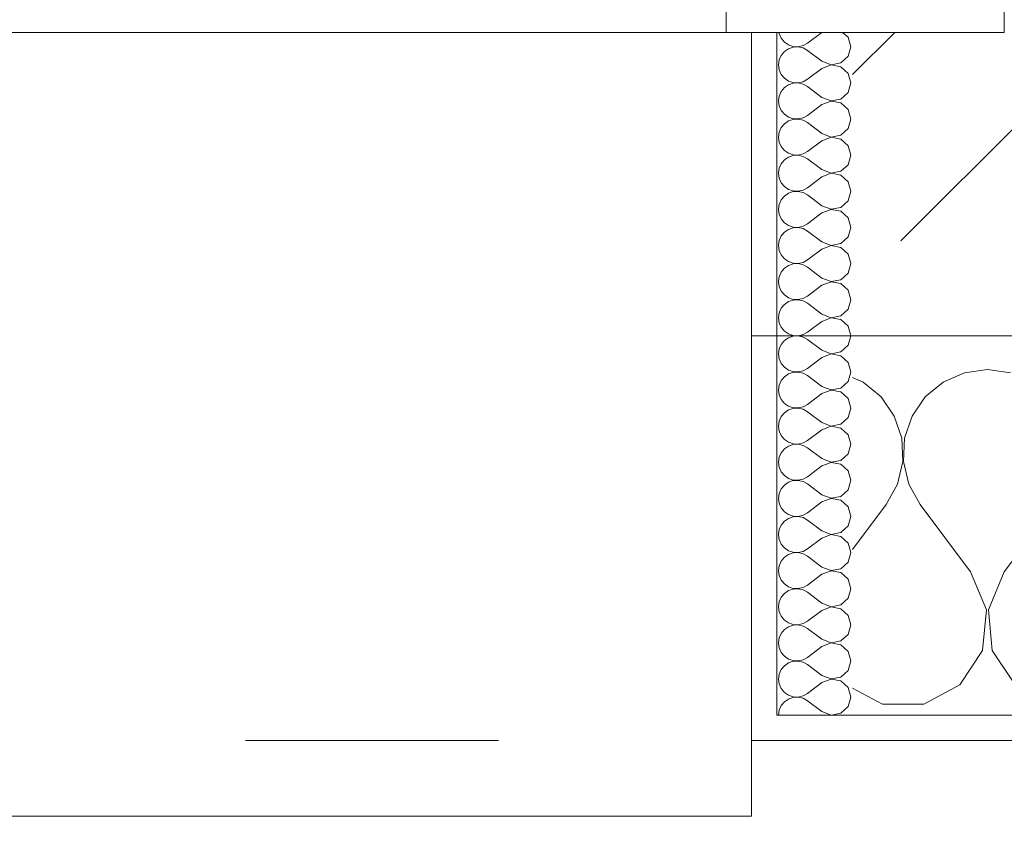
# Model space of a CAD drawing. Header units: metres. Extents: x -3.6 to 84.5, y -11 to 16.8.
# Tile 370 of 656: x 39.151 to 39.54, y -0.187 to 0.13. Entities that reach past the tile are written whole.
import ezdxf

# ---------------------------------------------------------------- set-up
doc = ezdxf.new("R2010")
doc.units = ezdxf.units.M
doc.header["$MEASUREMENT"] = 0
doc.linetypes.add('Strichlinie eng', pattern=[0.115, 0.075, -0.04])
doc.linetypes.add('Wipeout_Contour', pattern=[1, 0, -1])
for name, color, linetype in [('152 - Bemaßung_ Beschriftung.Ausbau', 7, 'Continuous'), ('603 - Struktur.Bodenplatte_ Decke Roh', 7, 'Continuous'), ('604 - Struktur.Wand Aussen', 7, 'Continuous'), ('Neubau_152 - Bemaßung_ Beschriftung.Ausbau', 7, 'Continuous')]:
    doc.layers.add(name, color=color, linetype=linetype)
doc.styles.add('ERSTELLTER_STIL_2', font='txt')
doc.dimstyles.new('ERSTELLTER_STIL__1', dxfattribs={"dimtxt": 0.1, "dimasz": 0.0532, "dimexe": 0.18, "dimexo": 0.0625, "dimgap": 0, "dimtad": 1, "dimzin": 0, "dimdsep": 46, "dimtxsty": 'ERSTELLTER_STIL_2', "dimblk": 'ARROWHEAD_2', "dimblk1": 'ARROWHEAD_2', "dimblk2": 'ARROWHEAD_2', "dimcen": 0.09, "dimse1": 1, "dimse2": 1, "dimclrd": 7, "dimclre": 7, "dimclrt": 7, "dimazin": 0, "dimtfac": 1, "dimtdec": 4, "dimtmove": 0, "dimatfit": 3, "dimfxl": 1, "dimtolj": 1, "dimtzin": 0, "dimarcsym": 0})
doc.dimstyles.new('ERSTELLTER_STIL__3', dxfattribs={"dimtxt": 0.1, "dimasz": 0.0532, "dimexe": 0.18, "dimexo": 0.0625, "dimgap": 0, "dimtad": 1, "dimtih": 1, "dimtoh": 1, "dimzin": 0, "dimdsep": 46, "dimtxsty": 'ERSTELLTER_STIL_2', "dimblk": 'ARROWHEAD_2', "dimblk1": 'ARROWHEAD_2', "dimblk2": 'ARROWHEAD_2', "dimcen": 0.09, "dimse1": 1, "dimse2": 1, "dimclrd": 7, "dimclre": 7, "dimclrt": 7, "dimazin": 0, "dimtfac": 1, "dimtdec": 4, "dimtmove": 0, "dimatfit": 3, "dimfxl": 1, "dimtolj": 1, "dimtzin": 0, "dimarcsym": 0})
doc.dimstyles.new('ERSTELLTER_STIL__7', dxfattribs={"dimtxt": 0.18, "dimasz": 0.03648, "dimexe": 0.18, "dimexo": 0.0625, "dimgap": 0, "dimtad": 0, "dimtih": 1, "dimtoh": 1, "dimdec": 4, "dimzin": 0, "dimdsep": 46, "dimcen": 0.09, "dimadec": 0, "dimazin": 0, "dimtfac": 1, "dimtdec": 4, "dimtmove": 0, "dimatfit": 3, "dimldrblk": 'ARROWHEAD_11', "dimfxl": 1, "dimtolj": 1, "dimtzin": 0, "dimarcsym": 0})
pattern_1 = [(0, (0, 0), (0, 0.08660254), [0, -0.05]), (0, (0.025, 0.0433), (0, 0.08660254), [0, -0.05])]

# ---------------------------------------------------------------- blocks, each defined once
blk = doc.blocks.new('*X96')
at = {"layer": '604 - Struktur.Wand Aussen', "color": 7, "linetype": 'Continuous', "lineweight": 5}
for p, q in [((39.48419, -0.01331), (39.48, -0.01146)), ((39.52422, -0.0096), (39.51581, -0.01331)), ((39.53333, -0.00833), (39.52422, -0.0096)), ((39.54244, -0.0096), (39.53333, -0.00833)), ((39.49127, -0.01918), (39.48419, -0.01331)), ((39.51581, -0.01331), (39.50873, -0.01918)), ((39.49648, -0.02676), (39.49127, -0.01918)), ((39.50873, -0.01918), (39.50352, -0.02676)), ((39.49942, -0.03547), (39.49648, -0.02676)), ((39.50352, -0.02676), (39.50058, -0.03547)), ((39.49987, -0.04466), (39.49942, -0.03547)), ((39.50058, -0.03547), (39.50013, -0.04466)), ((39.49778, -0.05362), (39.49987, -0.04466)), ((39.50013, -0.04466), (39.50222, -0.05362)), ((39.49333, -0.06167), (39.49778, -0.05362)), ((39.50222, -0.05362), (39.50667, -0.06167)), ((39.48, -0.07944), (39.49333, -0.06167)), ((39.52667, -0.08833), (39.50667, -0.06167)), ((39.54, -0.08833), (39.56, -0.06167)), ((39.53295, -0.1033), (39.52667, -0.08833)), ((39.54, -0.08833), (39.53371, -0.1033)), ((39.53142, -0.11947), (39.53295, -0.1033)), ((39.53371, -0.1033), (39.53525, -0.11947)), ((39.52243, -0.13299), (39.53142, -0.11947)), ((39.53525, -0.11947), (39.54424, -0.13299)), ((39.48, -0.13429), (39.49188, -0.14066)), ((39.50812, -0.14066), (39.52243, -0.13299)), ((39.49188, -0.14066), (39.50812, -0.14066))]:
    blk.add_line(p, q, dxfattribs=at)
blk = doc.blocks.new('*X101')
at = {"layer": '604 - Struktur.Wand Aussen', "color": 7, "linetype": 'Continuous', "lineweight": 5}
for p, q in [((39.45091, 0.125), (39.45099, 0.12448)), ((39.46786, 0.125), (39.46214, 0.12071)), ((39.47822, 0.12304), (39.47608, 0.125)), ((39.45099, 0.12448), (39.45178, 0.12267)), ((39.45178, 0.12267), (39.45304, 0.12116)), ((39.45304, 0.12116), (39.45466, 0.12004)), ((39.46042, 0.11976), (39.46214, 0.12071)), ((39.47929, 0.11929), (39.47822, 0.12304)), ((39.45304, 0.11742), (39.45178, 0.1159)), ((39.45466, 0.11853), (39.45304, 0.11742)), ((39.45466, 0.12004), (39.45653, 0.11941)), ((39.45653, 0.11916), (39.45466, 0.11853)), ((39.45653, 0.11941), (39.4585, 0.11931)), ((39.4585, 0.11926), (39.45653, 0.11916)), ((39.4585, 0.11931), (39.46042, 0.11976)), ((39.46042, 0.11881), (39.4585, 0.11926)), ((39.46214, 0.11786), (39.46042, 0.11881)), ((39.46786, 0.11357), (39.46214, 0.11786)), ((39.47822, 0.11553), (39.47929, 0.11929)), ((39.45099, 0.11409), (39.45071, 0.11214)), ((39.45178, 0.1159), (39.45099, 0.11409)), ((39.46786, 0.11357), (39.4715, 0.11217)), ((39.4715, 0.11217), (39.47534, 0.1129)), ((39.47534, 0.1129), (39.47822, 0.11553)), ((39.45071, 0.11214), (39.45099, 0.11019)), ((39.45099, 0.11019), (39.45178, 0.10839)), ((39.46786, 0.11071), (39.46214, 0.10643)), ((39.4715, 0.11211), (39.46786, 0.11071)), ((39.47534, 0.11139), (39.4715, 0.11211)), ((39.47822, 0.10876), (39.47534, 0.11139)), ((39.45178, 0.10839), (39.45304, 0.10687)), ((39.45304, 0.10687), (39.45466, 0.10575)), ((39.45466, 0.10575), (39.45653, 0.10512)), ((39.45653, 0.10512), (39.4585, 0.10503)), ((39.4585, 0.10503), (39.46042, 0.10547)), ((39.46042, 0.10547), (39.46214, 0.10643)), ((39.47929, 0.105), (39.47822, 0.10876)), ((39.45178, 0.10161), (39.45099, 0.09981)), ((39.45304, 0.10313), (39.45178, 0.10161)), ((39.45466, 0.10425), (39.45304, 0.10313)), ((39.45653, 0.10488), (39.45466, 0.10425)), ((39.4585, 0.10497), (39.45653, 0.10488)), ((39.46042, 0.10453), (39.4585, 0.10497)), ((39.46214, 0.10357), (39.46042, 0.10453)), ((39.46786, 0.09929), (39.46214, 0.10357)), ((39.47534, 0.09861), (39.47822, 0.10124)), ((39.47822, 0.10124), (39.47929, 0.105)), ((39.45099, 0.09981), (39.45071, 0.09786)), ((39.45071, 0.09786), (39.45099, 0.09591)), ((39.46786, 0.09929), (39.4715, 0.09789)), ((39.4715, 0.09783), (39.46786, 0.09643)), ((39.4715, 0.09789), (39.47534, 0.09861)), ((39.47534, 0.0971), (39.4715, 0.09783)), ((39.45099, 0.09591), (39.45178, 0.0941)), ((39.45178, 0.0941), (39.45304, 0.09258)), ((39.46786, 0.09643), (39.46214, 0.09214)), ((39.47822, 0.09447), (39.47534, 0.0971)), ((39.47929, 0.09071), (39.47822, 0.09447)), ((39.45304, 0.09258), (39.45466, 0.09147)), ((39.45466, 0.08996), (39.45304, 0.08884)), ((39.45466, 0.09147), (39.45653, 0.09084)), ((39.45653, 0.09059), (39.45466, 0.08996)), ((39.45653, 0.09084), (39.4585, 0.09074)), ((39.4585, 0.09069), (39.45653, 0.09059)), ((39.4585, 0.09074), (39.46042, 0.09119)), ((39.46042, 0.09024), (39.4585, 0.09069)), ((39.46042, 0.09119), (39.46214, 0.09214)), ((39.46214, 0.08929), (39.46042, 0.09024)), ((39.47822, 0.08696), (39.47929, 0.09071)), ((39.45178, 0.08733), (39.45099, 0.08552)), ((39.45304, 0.08884), (39.45178, 0.08733)), ((39.46786, 0.085), (39.46214, 0.08929)), ((39.47534, 0.08433), (39.47822, 0.08696)), ((39.45099, 0.08552), (39.45071, 0.08357)), ((39.45071, 0.08357), (39.45099, 0.08162)), ((39.46786, 0.08214), (39.46214, 0.07786)), ((39.46786, 0.085), (39.4715, 0.0836)), ((39.4715, 0.08354), (39.46786, 0.08214)), ((39.4715, 0.0836), (39.47534, 0.08433)), ((39.47534, 0.08282), (39.4715, 0.08354)), ((39.47822, 0.08018), (39.47534, 0.08282)), ((39.45099, 0.08162), (39.45178, 0.07982)), ((39.45178, 0.07982), (39.45304, 0.0783)), ((39.45304, 0.0783), (39.45466, 0.07718)), ((39.47929, 0.07643), (39.47822, 0.08018)), ((39.45304, 0.07456), (39.45178, 0.07304)), ((39.45466, 0.07567), (39.45304, 0.07456)), ((39.45466, 0.07718), (39.45653, 0.07655)), ((39.45653, 0.0763), (39.45466, 0.07567)), ((39.45653, 0.07655), (39.4585, 0.07646)), ((39.4585, 0.0764), (39.45653, 0.0763)), ((39.4585, 0.07646), (39.46042, 0.0769)), ((39.46042, 0.07595), (39.4585, 0.0764)), ((39.46042, 0.0769), (39.46214, 0.07786)), ((39.46214, 0.075), (39.46042, 0.07595)), ((39.46786, 0.07071), (39.46214, 0.075)), ((39.47822, 0.07267), (39.47929, 0.07643)), ((39.45099, 0.07124), (39.45071, 0.06929)), ((39.45178, 0.07304), (39.45099, 0.07124)), ((39.46786, 0.07071), (39.4715, 0.06931)), ((39.47534, 0.07004), (39.47822, 0.07267)), ((39.45071, 0.06929), (39.45099, 0.06733)), ((39.45099, 0.06733), (39.45178, 0.06553)), ((39.46786, 0.06786), (39.46214, 0.06357)), ((39.4715, 0.06926), (39.46786, 0.06786)), ((39.4715, 0.06931), (39.47534, 0.07004)), ((39.47534, 0.06853), (39.4715, 0.06926)), ((39.47822, 0.0659), (39.47534, 0.06853)), ((39.45178, 0.06553), (39.45304, 0.06401)), ((39.45304, 0.06401), (39.45466, 0.0629)), ((39.45466, 0.0629), (39.45653, 0.06227)), ((39.4585, 0.06217), (39.46042, 0.06262)), ((39.46042, 0.06262), (39.46214, 0.06357)), ((39.47929, 0.06214), (39.47822, 0.0659)), ((39.45178, 0.05876), (39.45099, 0.05695)), ((39.45304, 0.06027), (39.45178, 0.05876)), ((39.45466, 0.06139), (39.45304, 0.06027)), ((39.45653, 0.06202), (39.45466, 0.06139)), ((39.45653, 0.06227), (39.4585, 0.06217)), ((39.4585, 0.06211), (39.45653, 0.06202)), ((39.46042, 0.06167), (39.4585, 0.06211)), ((39.46214, 0.06071), (39.46042, 0.06167)), ((39.46786, 0.05643), (39.46214, 0.06071)), ((39.47822, 0.05839), (39.47929, 0.06214)), ((39.45099, 0.05695), (39.45071, 0.055)), ((39.45071, 0.055), (39.45099, 0.05305)), ((39.46786, 0.05643), (39.4715, 0.05503)), ((39.4715, 0.05497), (39.46786, 0.05357)), ((39.4715, 0.05503), (39.47534, 0.05575)), ((39.47534, 0.05425), (39.4715, 0.05497)), ((39.47534, 0.05575), (39.47822, 0.05839)), ((39.45099, 0.05305), (39.45178, 0.05124)), ((39.45178, 0.05124), (39.45304, 0.04973)), ((39.46786, 0.05357), (39.46214, 0.04929)), ((39.47822, 0.05161), (39.47534, 0.05425)), ((39.47929, 0.04786), (39.47822, 0.05161)), ((39.45304, 0.04973), (39.45466, 0.04861)), ((39.45466, 0.0471), (39.45304, 0.04599)), ((39.45466, 0.04861), (39.45653, 0.04798)), ((39.45653, 0.04773), (39.45466, 0.0471)), ((39.45653, 0.04798), (39.4585, 0.04789)), ((39.4585, 0.04783), (39.45653, 0.04773)), ((39.4585, 0.04789), (39.46042, 0.04833)), ((39.46042, 0.04738), (39.4585, 0.04783)), ((39.46042, 0.04833), (39.46214, 0.04929)), ((39.46214, 0.04643), (39.46042, 0.04738)), ((39.47822, 0.0441), (39.47929, 0.04786)), ((39.45178, 0.04447), (39.45099, 0.04267)), ((39.45304, 0.04599), (39.45178, 0.04447)), ((39.46786, 0.04214), (39.46214, 0.04643)), ((39.47534, 0.04147), (39.47822, 0.0441)), ((39.45099, 0.04267), (39.45071, 0.04071)), ((39.45071, 0.04071), (39.45099, 0.03876)), ((39.46786, 0.03929), (39.46214, 0.035)), ((39.46786, 0.04214), (39.4715, 0.04074)), ((39.4715, 0.04069), (39.46786, 0.03929)), ((39.4715, 0.04074), (39.47534, 0.04147)), ((39.47534, 0.03996), (39.4715, 0.04069)), ((39.47822, 0.03733), (39.47534, 0.03996)), ((39.45099, 0.03876), (39.45178, 0.03696)), ((39.45178, 0.03696), (39.45304, 0.03544)), ((39.45304, 0.03544), (39.45466, 0.03433)), ((39.47929, 0.03357), (39.47822, 0.03733)), ((39.45304, 0.0317), (39.45178, 0.03018)), ((39.45466, 0.03282), (39.45304, 0.0317)), ((39.45466, 0.03433), (39.45653, 0.0337)), ((39.45653, 0.03345), (39.45466, 0.03282)), ((39.45653, 0.0337), (39.4585, 0.0336)), ((39.4585, 0.03354), (39.45653, 0.03345)), ((39.4585, 0.0336), (39.46042, 0.03405)), ((39.46042, 0.0331), (39.4585, 0.03354)), ((39.46042, 0.03405), (39.46214, 0.035)), ((39.46214, 0.03214), (39.46042, 0.0331)), ((39.46786, 0.02786), (39.46214, 0.03214)), ((39.47822, 0.02982), (39.47929, 0.03357)), ((39.45099, 0.02838), (39.45071, 0.02643)), ((39.45178, 0.03018), (39.45099, 0.02838)), ((39.46786, 0.02786), (39.4715, 0.02646)), ((39.47534, 0.02718), (39.47822, 0.02982)), ((39.45071, 0.02643), (39.45099, 0.02448)), ((39.45099, 0.02448), (39.45178, 0.02267)), ((39.46786, 0.025), (39.46214, 0.02071)), ((39.4715, 0.0264), (39.46786, 0.025)), ((39.4715, 0.02646), (39.47534, 0.02718)), ((39.47534, 0.02567), (39.4715, 0.0264)), ((39.47822, 0.02304), (39.47534, 0.02567)), ((39.45178, 0.02267), (39.45304, 0.02116)), ((39.45304, 0.02116), (39.45466, 0.02004)), ((39.45466, 0.02004), (39.45653, 0.01941)), ((39.4585, 0.01931), (39.46042, 0.01976)), ((39.46042, 0.01976), (39.46214, 0.02071)), ((39.47929, 0.01929), (39.47822, 0.02304)), ((39.45178, 0.0159), (39.45099, 0.01409)), ((39.45304, 0.01742), (39.45178, 0.0159)), ((39.45466, 0.01853), (39.45304, 0.01742)), ((39.45653, 0.01916), (39.45466, 0.01853)), ((39.45653, 0.01941), (39.4585, 0.01931)), ((39.4585, 0.01926), (39.45653, 0.01916)), ((39.46042, 0.01881), (39.4585, 0.01926)), ((39.46214, 0.01786), (39.46042, 0.01881)), ((39.46786, 0.01357), (39.46214, 0.01786)), ((39.47822, 0.01553), (39.47929, 0.01929)), ((39.45099, 0.01409), (39.45071, 0.01214)), ((39.45071, 0.01214), (39.45099, 0.01019)), ((39.46786, 0.01357), (39.4715, 0.01217)), ((39.4715, 0.01211), (39.46786, 0.01071)), ((39.4715, 0.01217), (39.47534, 0.0129)), ((39.47534, 0.01139), (39.4715, 0.01211)), ((39.47534, 0.0129), (39.47822, 0.01553)), ((39.45099, 0.01019), (39.45178, 0.00839)), ((39.45178, 0.00839), (39.45304, 0.00687)), ((39.46786, 0.01071), (39.46214, 0.00643)), ((39.47822, 0.00876), (39.47534, 0.01139)), ((39.47929, 0.005), (39.47822, 0.00876)), ((39.45304, 0.00687), (39.45466, 0.00575)), ((39.45466, 0.00425), (39.45304, 0.00313)), ((39.45466, 0.00575), (39.45653, 0.00512)), ((39.45653, 0.00488), (39.45466, 0.00425)), ((39.45653, 0.00512), (39.4585, 0.00503)), ((39.4585, 0.00497), (39.45653, 0.00488)), ((39.4585, 0.00503), (39.46042, 0.00547)), ((39.46042, 0.00453), (39.4585, 0.00497)), ((39.46042, 0.00547), (39.46214, 0.00643)), ((39.46214, 0.00357), (39.46042, 0.00453)), ((39.47822, 0.00124), (39.47929, 0.005)), ((39.45178, 0.00161), (39.45099, -0.00019)), ((39.45304, 0.00313), (39.45178, 0.00161)), ((39.46786, -0.00071), (39.46214, 0.00357)), ((39.47534, -0.00139), (39.47822, 0.00124)), ((39.45099, -0.00019), (39.45071, -0.00214)), ((39.45071, -0.00214), (39.45099, -0.00409)), ((39.46786, -0.00357), (39.46214, -0.00786)), ((39.46786, -0.00071), (39.4715, -0.00211)), ((39.4715, -0.00217), (39.46786, -0.00357)), ((39.4715, -0.00211), (39.47534, -0.00139)), ((39.47534, -0.0029), (39.4715, -0.00217)), ((39.47822, -0.00553), (39.47534, -0.0029)), ((39.45099, -0.00409), (39.45178, -0.0059)), ((39.45178, -0.0059), (39.45304, -0.00742)), ((39.45304, -0.00742), (39.45466, -0.00853)), ((39.47929, -0.00929), (39.47822, -0.00553)), ((39.45304, -0.01116), (39.45178, -0.01267)), ((39.45466, -0.01004), (39.45304, -0.01116)), ((39.45466, -0.00853), (39.45653, -0.00916)), ((39.45653, -0.00941), (39.45466, -0.01004)), ((39.45653, -0.00916), (39.4585, -0.00926)), ((39.4585, -0.00931), (39.45653, -0.00941)), ((39.4585, -0.00926), (39.46042, -0.00881)), ((39.46042, -0.00976), (39.4585, -0.00931)), ((39.46042, -0.00881), (39.46214, -0.00786)), ((39.46214, -0.01071), (39.46042, -0.00976)), ((39.46786, -0.015), (39.46214, -0.01071)), ((39.47822, -0.01304), (39.47929, -0.00929)), ((39.45099, -0.01448), (39.45071, -0.01643)), ((39.45178, -0.01267), (39.45099, -0.01448)), ((39.46786, -0.015), (39.4715, -0.0164)), ((39.47534, -0.01567), (39.47822, -0.01304)), ((39.45071, -0.01643), (39.45099, -0.01838)), ((39.45099, -0.01838), (39.45178, -0.02018)), ((39.46786, -0.01786), (39.46214, -0.02214)), ((39.4715, -0.01646), (39.46786, -0.01786)), ((39.4715, -0.0164), (39.47534, -0.01567)), ((39.47534, -0.01718), (39.4715, -0.01646)), ((39.47822, -0.01982), (39.47534, -0.01718)), ((39.45178, -0.02018), (39.45304, -0.0217)), ((39.45304, -0.0217), (39.45466, -0.02282)), ((39.45466, -0.02282), (39.45653, -0.02345)), ((39.4585, -0.02354), (39.46042, -0.0231)), ((39.46042, -0.0231), (39.46214, -0.02214)), ((39.47929, -0.02357), (39.47822, -0.01982)), ((39.45178, -0.02696), (39.45099, -0.02876)), ((39.45304, -0.02544), (39.45178, -0.02696)), ((39.45466, -0.02433), (39.45304, -0.02544)), ((39.45653, -0.0237), (39.45466, -0.02433)), ((39.45653, -0.02345), (39.4585, -0.02354)), ((39.4585, -0.0236), (39.45653, -0.0237)), ((39.46042, -0.02405), (39.4585, -0.0236)), ((39.46214, -0.025), (39.46042, -0.02405)), ((39.46786, -0.02929), (39.46214, -0.025)), ((39.47822, -0.02733), (39.47929, -0.02357)), ((39.45099, -0.02876), (39.45071, -0.03071)), ((39.45071, -0.03071), (39.45099, -0.03267)), ((39.46786, -0.02929), (39.4715, -0.03069)), ((39.4715, -0.03074), (39.46786, -0.03214)), ((39.4715, -0.03069), (39.47534, -0.02996)), ((39.47534, -0.03147), (39.4715, -0.03074)), ((39.47534, -0.02996), (39.47822, -0.02733)), ((39.45099, -0.03267), (39.45178, -0.03447)), ((39.45178, -0.03447), (39.45304, -0.03599)), ((39.46786, -0.03214), (39.46214, -0.03643)), ((39.47822, -0.0341), (39.47534, -0.03147)), ((39.47929, -0.03786), (39.47822, -0.0341)), ((39.45304, -0.03599), (39.45466, -0.0371)), ((39.45466, -0.03861), (39.45304, -0.03973)), ((39.45466, -0.0371), (39.45653, -0.03773)), ((39.45653, -0.03798), (39.45466, -0.03861)), ((39.45653, -0.03773), (39.4585, -0.03783)), ((39.4585, -0.03789), (39.45653, -0.03798)), ((39.4585, -0.03783), (39.46042, -0.03738)), ((39.46042, -0.03833), (39.4585, -0.03789)), ((39.46042, -0.03738), (39.46214, -0.03643)), ((39.46214, -0.03929), (39.46042, -0.03833)), ((39.47822, -0.04161), (39.47929, -0.03786)), ((39.45178, -0.04124), (39.45099, -0.04305)), ((39.45304, -0.03973), (39.45178, -0.04124)), ((39.46786, -0.04357), (39.46214, -0.03929)), ((39.47534, -0.04425), (39.47822, -0.04161)), ((39.45099, -0.04305), (39.45071, -0.045)), ((39.45071, -0.045), (39.45099, -0.04695)), ((39.46786, -0.04643), (39.46214, -0.05071)), ((39.46786, -0.04357), (39.4715, -0.04497)), ((39.4715, -0.04503), (39.46786, -0.04643)), ((39.4715, -0.04497), (39.47534, -0.04425)), ((39.47534, -0.04575), (39.4715, -0.04503)), ((39.47822, -0.04839), (39.47534, -0.04575)), ((39.45099, -0.04695), (39.45178, -0.04876)), ((39.45178, -0.04876), (39.45304, -0.05027)), ((39.45304, -0.05027), (39.45466, -0.05139)), ((39.47929, -0.05214), (39.47822, -0.04839)), ((39.45304, -0.05401), (39.45178, -0.05553)), ((39.45466, -0.0529), (39.45304, -0.05401)), ((39.45466, -0.05139), (39.45653, -0.05202)), ((39.45653, -0.05227), (39.45466, -0.0529)), ((39.45653, -0.05202), (39.4585, -0.05211)), ((39.4585, -0.05217), (39.45653, -0.05227)), ((39.4585, -0.05211), (39.46042, -0.05167)), ((39.46042, -0.05262), (39.4585, -0.05217)), ((39.46042, -0.05167), (39.46214, -0.05071)), ((39.46214, -0.05357), (39.46042, -0.05262)), ((39.46786, -0.05786), (39.46214, -0.05357)), ((39.47822, -0.0559), (39.47929, -0.05214)), ((39.45099, -0.05733), (39.45071, -0.05929)), ((39.45178, -0.05553), (39.45099, -0.05733)), ((39.46786, -0.05786), (39.4715, -0.05926)), ((39.47534, -0.05853), (39.47822, -0.0559)), ((39.45071, -0.05929), (39.45099, -0.06124)), ((39.45099, -0.06124), (39.45178, -0.06304)), ((39.46786, -0.06071), (39.46214, -0.065)), ((39.4715, -0.05931), (39.46786, -0.06071)), ((39.4715, -0.05926), (39.47534, -0.05853)), ((39.47534, -0.06004), (39.4715, -0.05931)), ((39.47822, -0.06267), (39.47534, -0.06004)), ((39.45178, -0.06304), (39.45304, -0.06456)), ((39.45304, -0.06456), (39.45466, -0.06567)), ((39.45466, -0.06567), (39.45653, -0.0663)), ((39.4585, -0.0664), (39.46042, -0.06595)), ((39.46042, -0.06595), (39.46214, -0.065)), ((39.47929, -0.06643), (39.47822, -0.06267)), ((39.45178, -0.06982), (39.45099, -0.07162)), ((39.45304, -0.0683), (39.45178, -0.06982)), ((39.45466, -0.06718), (39.45304, -0.0683)), ((39.45653, -0.06655), (39.45466, -0.06718)), ((39.45653, -0.0663), (39.4585, -0.0664)), ((39.4585, -0.06646), (39.45653, -0.06655)), ((39.46042, -0.0669), (39.4585, -0.06646)), ((39.46214, -0.06786), (39.46042, -0.0669)), ((39.46786, -0.07214), (39.46214, -0.06786)), ((39.47822, -0.07018), (39.47929, -0.06643)), ((39.45099, -0.07162), (39.45071, -0.07357)), ((39.45071, -0.07357), (39.45099, -0.07552)), ((39.46786, -0.07214), (39.4715, -0.07354)), ((39.4715, -0.0736), (39.46786, -0.075)), ((39.4715, -0.07354), (39.47534, -0.07282)), ((39.47534, -0.07433), (39.4715, -0.0736)), ((39.47534, -0.07282), (39.47822, -0.07018)), ((39.45099, -0.07552), (39.45178, -0.07733)), ((39.45178, -0.07733), (39.45304, -0.07884)), ((39.46786, -0.075), (39.46214, -0.07929)), ((39.47822, -0.07696), (39.47534, -0.07433)), ((39.47929, -0.08071), (39.47822, -0.07696)), ((39.45304, -0.07884), (39.45466, -0.07996)), ((39.45466, -0.08147), (39.45304, -0.08258)), ((39.45466, -0.07996), (39.45653, -0.08059)), ((39.45653, -0.08084), (39.45466, -0.08147)), ((39.45653, -0.08059), (39.4585, -0.08069)), ((39.4585, -0.08074), (39.45653, -0.08084)), ((39.4585, -0.08069), (39.46042, -0.08024)), ((39.46042, -0.08119), (39.4585, -0.08074)), ((39.46042, -0.08024), (39.46214, -0.07929)), ((39.46214, -0.08214), (39.46042, -0.08119)), ((39.47822, -0.08447), (39.47929, -0.08071)), ((39.45178, -0.0841), (39.45099, -0.08591)), ((39.45304, -0.08258), (39.45178, -0.0841)), ((39.46786, -0.08643), (39.46214, -0.08214)), ((39.47534, -0.0871), (39.47822, -0.08447)), ((39.45099, -0.08591), (39.45071, -0.08786)), ((39.45071, -0.08786), (39.45099, -0.08981)), ((39.46786, -0.08929), (39.46214, -0.09357)), ((39.46786, -0.08643), (39.4715, -0.08783)), ((39.4715, -0.08789), (39.46786, -0.08929)), ((39.4715, -0.08783), (39.47534, -0.0871)), ((39.47534, -0.08861), (39.4715, -0.08789)), ((39.47822, -0.09124), (39.47534, -0.08861)), ((39.45099, -0.08981), (39.45178, -0.09161)), ((39.45178, -0.09161), (39.45304, -0.09313)), ((39.45304, -0.09313), (39.45466, -0.09425)), ((39.47929, -0.095), (39.47822, -0.09124)), ((39.45304, -0.09687), (39.45178, -0.09839)), ((39.45466, -0.09575), (39.45304, -0.09687)), ((39.45466, -0.09425), (39.45653, -0.09488)), ((39.45653, -0.09512), (39.45466, -0.09575)), ((39.45653, -0.09488), (39.4585, -0.09497)), ((39.4585, -0.09503), (39.45653, -0.09512)), ((39.4585, -0.09497), (39.46042, -0.09453)), ((39.46042, -0.09547), (39.4585, -0.09503)), ((39.46042, -0.09453), (39.46214, -0.09357)), ((39.46214, -0.09643), (39.46042, -0.09547)), ((39.46786, -0.10071), (39.46214, -0.09643)), ((39.47822, -0.09876), (39.47929, -0.095)), ((39.45099, -0.10019), (39.45071, -0.10214)), ((39.45178, -0.09839), (39.45099, -0.10019)), ((39.46786, -0.10071), (39.4715, -0.10211)), ((39.47534, -0.10139), (39.47822, -0.09876)), ((39.45071, -0.10214), (39.45099, -0.10409)), ((39.45099, -0.10409), (39.45178, -0.1059)), ((39.46786, -0.10357), (39.46214, -0.10786)), ((39.4715, -0.10217), (39.46786, -0.10357)), ((39.4715, -0.10211), (39.47534, -0.10139)), ((39.47534, -0.1029), (39.4715, -0.10217)), ((39.47822, -0.10553), (39.47534, -0.1029)), ((39.45178, -0.1059), (39.45304, -0.10742)), ((39.45304, -0.10742), (39.45466, -0.10853)), ((39.45466, -0.10853), (39.45653, -0.10916)), ((39.4585, -0.10926), (39.46042, -0.10881)), ((39.46042, -0.10881), (39.46214, -0.10786)), ((39.47929, -0.10929), (39.47822, -0.10553)), ((39.45178, -0.11267), (39.45099, -0.11448)), ((39.45304, -0.11116), (39.45178, -0.11267)), ((39.45466, -0.11004), (39.45304, -0.11116)), ((39.45653, -0.10941), (39.45466, -0.11004)), ((39.45653, -0.10916), (39.4585, -0.10926)), ((39.4585, -0.10931), (39.45653, -0.10941)), ((39.46042, -0.10976), (39.4585, -0.10931)), ((39.46214, -0.11071), (39.46042, -0.10976)), ((39.46786, -0.115), (39.46214, -0.11071)), ((39.47822, -0.11304), (39.47929, -0.10929)), ((39.45099, -0.11448), (39.45071, -0.11643)), ((39.45071, -0.11643), (39.45099, -0.11838)), ((39.46786, -0.115), (39.4715, -0.1164)), ((39.4715, -0.11646), (39.46786, -0.11786)), ((39.4715, -0.1164), (39.47534, -0.11567)), ((39.47534, -0.11718), (39.4715, -0.11646)), ((39.47534, -0.11567), (39.47822, -0.11304)), ((39.45099, -0.11838), (39.45178, -0.12018)), ((39.45178, -0.12018), (39.45304, -0.1217)), ((39.46786, -0.11786), (39.46214, -0.12214)), ((39.47822, -0.11982), (39.47534, -0.11718)), ((39.47929, -0.12357), (39.47822, -0.11982)), ((39.45304, -0.1217), (39.45466, -0.12282)), ((39.45466, -0.12433), (39.45304, -0.12544)), ((39.45466, -0.12282), (39.45653, -0.12345)), ((39.45653, -0.1237), (39.45466, -0.12433)), ((39.45653, -0.12345), (39.4585, -0.12354)), ((39.4585, -0.1236), (39.45653, -0.1237)), ((39.4585, -0.12354), (39.46042, -0.1231)), ((39.46042, -0.12405), (39.4585, -0.1236)), ((39.46042, -0.1231), (39.46214, -0.12214)), ((39.46214, -0.125), (39.46042, -0.12405)), ((39.47822, -0.12733), (39.47929, -0.12357)), ((39.45178, -0.12696), (39.45099, -0.12876)), ((39.45304, -0.12544), (39.45178, -0.12696)), ((39.46786, -0.12929), (39.46214, -0.125)), ((39.47534, -0.12996), (39.47822, -0.12733)), ((39.45099, -0.12876), (39.45071, -0.13071)), ((39.45071, -0.13071), (39.45099, -0.13267)), ((39.46786, -0.13214), (39.46214, -0.13643)), ((39.46786, -0.12929), (39.4715, -0.13069)), ((39.4715, -0.13074), (39.46786, -0.13214)), ((39.4715, -0.13069), (39.47534, -0.12996)), ((39.47534, -0.13147), (39.4715, -0.13074)), ((39.47822, -0.1341), (39.47534, -0.13147)), ((39.45099, -0.13267), (39.45178, -0.13447)), ((39.45178, -0.13447), (39.45304, -0.13599)), ((39.45304, -0.13599), (39.45466, -0.1371)), ((39.47929, -0.13786), (39.47822, -0.1341)), ((39.45304, -0.13973), (39.45178, -0.14124)), ((39.45466, -0.13861), (39.45304, -0.13973)), ((39.45466, -0.1371), (39.45653, -0.13773)), ((39.45653, -0.13798), (39.45466, -0.13861)), ((39.45653, -0.13773), (39.4585, -0.13783)), ((39.4585, -0.13789), (39.45653, -0.13798)), ((39.4585, -0.13783), (39.46042, -0.13738)), ((39.46042, -0.13833), (39.4585, -0.13789)), ((39.46042, -0.13738), (39.46214, -0.13643)), ((39.46214, -0.13929), (39.46042, -0.13833)), ((39.46786, -0.14357), (39.46214, -0.13929)), ((39.47822, -0.14161), (39.47929, -0.13786)), ((39.45099, -0.14305), (39.45071, -0.145)), ((39.45178, -0.14124), (39.45099, -0.14305)), ((39.46786, -0.14357), (39.4715, -0.14497)), ((39.47534, -0.14425), (39.47822, -0.14161)), ((39.4715, -0.14497), (39.47534, -0.14425))]:
    blk.add_line(p, q, dxfattribs=at)
blk = doc.blocks.new('ARROWHEAD_11')
at = {"color": 0, "linetype": 'Continuous', "lineweight": 0}
blk.add_line((0, 0), (-1, 0), dxfattribs=at)
at = {"color": 0, "linetype": 'Continuous', "lineweight": 0, "const_width": 0.25, "flags": 128}
blk.add_lwpolyline([(-0.125, 0, 1), (0.125, 0, 1)], format="xyb", close=True, dxfattribs=at)
blk = doc.blocks.new('*D267')
at = {"layer": '152 - Bemaßung_ Beschriftung.Ausbau', "color": 7, "linetype": 'Continuous', "lineweight": 5}
for p, q in [((37.14, -8.6375), (37.14, -8.5325)), ((37.16021, -8.55), (37.11979, -8.62)), ((39.56021, -8.55), (39.51979, -8.62)), ((35.94, -8.585), (37.14, -8.585)), ((37.14, -8.585), (39.54, -8.585))]:
    blk.add_line(p, q, dxfattribs=at)
at = {"layer": '152 - Bemaßung_ Beschriftung.Ausbau', "color": 7, "lineweight": 5, "char_height": 0.1, "attachment_point": 7, "style": 'ERSTELLTER_STIL_2'}
for s, insert in [('\\A1;{\\pql;\\fArial|b0|i0|c0|p38;2,40}', (38.20697, -8.565)), ('\\A1;{\\pql;\\fArial|b0|i0|c0|p38;2,01}', (38.20697, -8.705))]:
    blk.add_mtext(s, dxfattribs=dict(at, insert=insert))
blk = doc.blocks.new('ARROWHEAD_2')
at = {"color": 0, "linetype": 'Continuous', "lineweight": 0}
for p, q in [((-0.3781, -0.655), (0.3781, 0.655)), ((0, 0), (-1, 0))]:
    blk.add_line(p, q, dxfattribs=at)
blk = doc.blocks.new('*D268')
at = {"layer": '152 - Bemaßung_ Beschriftung.Ausbau', "color": 7, "linetype": 'Continuous', "lineweight": 5}
for p, q in [((39.54, -8.6375), (39.54, -8.5325)), ((39.56021, -8.55), (39.51979, -8.62)), ((40.76021, -8.55), (40.71979, -8.62)), ((37.14, -8.585), (39.54, -8.585)), ((39.54, -8.585), (40.74, -8.585))]:
    blk.add_line(p, q, dxfattribs=at)
at = {"layer": '152 - Bemaßung_ Beschriftung.Ausbau', "color": 7, "lineweight": 5, "insert": (40.00697, -8.565), "char_height": 0.1, "attachment_point": 7, "style": 'ERSTELLTER_STIL_2'}
blk.add_mtext('\\A1;{\\pql;\\fArial|b0|i0|c0|p38;1,20}', dxfattribs=at)
blk = doc.blocks.new('*D269')
at = {"layer": '152 - Bemaßung_ Beschriftung.Ausbau', "color": 7, "linetype": 'Continuous', "lineweight": 5}
for p, q in [((40.74, -8.6375), (40.74, -8.5325)), ((40.76021, -8.55), (40.71979, -8.62)), ((41.96021, -8.55), (41.91979, -8.62)), ((39.54, -8.585), (40.74, -8.585)), ((40.74, -8.585), (41.94, -8.585))]:
    blk.add_line(p, q, dxfattribs=at)
at = {"layer": '152 - Bemaßung_ Beschriftung.Ausbau', "color": 7, "lineweight": 5, "char_height": 0.1, "attachment_point": 7, "style": 'ERSTELLTER_STIL_2'}
for s, insert in [('\\A1;{\\pql;\\fArial|b0|i0|c0|p38;1,20}', (41.20697, -8.565)), ('\\A1;{\\pql;\\fArial|b0|i0|c0|p38;2,01}', (41.20697, -8.705))]:
    blk.add_mtext(s, dxfattribs=dict(at, insert=insert))
blk = doc.blocks.new('*D288')
at = {"layer": '152 - Bemaßung_ Beschriftung.Ausbau', "color": 7, "linetype": 'Continuous', "lineweight": 5}
for p, q in [((36.6, -9.1375), (36.6, -9.0325)), ((36.62021, -9.05), (36.57979, -9.12)), ((40.07021, -9.05), (40.02979, -9.12)), ((36.46, -9.085), (36.6, -9.085)), ((36.6, -9.085), (40.05, -9.085))]:
    blk.add_line(p, q, dxfattribs=at)
at = {"layer": '152 - Bemaßung_ Beschriftung.Ausbau', "color": 7, "lineweight": 5, "char_height": 0.1, "attachment_point": 7, "style": 'ERSTELLTER_STIL_2'}
for s, insert in [('\\A1;{\\pql;\\fArial|b0|i0|c0|p38;3,45}', (38.11608, -9.065)), ('\\A1;{\\pql;\\fArial|b0|i0|c0|p38;15}', (39.878, -9.065))]:
    blk.add_mtext(s, dxfattribs=dict(at, insert=insert))
blk = doc.blocks.new('*D289')
at = {"layer": '152 - Bemaßung_ Beschriftung.Ausbau', "color": 7, "linetype": 'Continuous', "lineweight": 5}
for p, q in [((40.05, -9.1375), (40.05, -9.0325)), ((40.07021, -9.05), (40.02979, -9.12)), ((40.22021, -9.05), (40.17979, -9.12)), ((36.6, -9.085), (40.05, -9.085)), ((40.05, -9.085), (40.2, -9.085))]:
    blk.add_line(p, q, dxfattribs=at)
at = {"layer": '152 - Bemaßung_ Beschriftung.Ausbau', "color": 7, "lineweight": 5, "insert": (40.18158, -8.95165), "char_height": 0.1, "attachment_point": 7, "style": 'ERSTELLTER_STIL_2'}
blk.add_mtext('\\A1;{\\pql;\\fArial|b0|i0|c0|p38;16\\fArial|b0|i0|c0|p38;\\A1{\\H.66x;\\S5^  ;}}', dxfattribs=at)
blk = doc.blocks.new('*D480')
at = {"layer": '152 - Bemaßung_ Beschriftung.Ausbau', "color": 7, "linetype": 'Continuous', "lineweight": 5}
for p, q in [((-0.165, -10.1375), (-0.165, -10.0325)), ((-0.14479, -10.05), (-0.18521, -10.12)), ((43.76021, -10.05), (43.71979, -10.12)), ((-0.19923, -10.085), (-0.165, -10.085)), ((-0.165, -10.085), (43.74, -10.085))]:
    blk.add_line(p, q, dxfattribs=at)
at = {"layer": '152 - Bemaßung_ Beschriftung.Ausbau', "color": 7, "lineweight": 5, "char_height": 0.1, "attachment_point": 7, "style": 'ERSTELLTER_STIL_2'}
for s, insert in [('\\A1;{\\pql;\\fArial|b0|i0|c0|p38;43,90\\fArial|b0|i0|c0|p38;\\A1{\\H.66x;\\S5^  ;}}', (21.5156, -10.08441)), ('\\A1;{\\pql;\\fArial|b0|i0|c0|p38;15}', (43.568, -10.065))]:
    blk.add_mtext(s, dxfattribs=dict(at, insert=insert))
blk = doc.blocks.new('*D514')
at = {"layer": '152 - Bemaßung_ Beschriftung.Ausbau', "color": 7, "linetype": 'Continuous', "lineweight": 5}
for p, q in [((36.67999, -9.6375), (36.67999, -9.5325)), ((36.7002, -9.55), (36.65978, -9.62)), ((40.0002, -9.55), (39.95978, -9.62)), ((36.37999, -9.585), (36.67999, -9.585)), ((36.67999, -9.585), (39.97999, -9.585))]:
    blk.add_line(p, q, dxfattribs=at)
at = {"layer": '152 - Bemaßung_ Beschriftung.Ausbau', "color": 7, "lineweight": 5, "insert": (38.19696, -9.565), "char_height": 0.1, "attachment_point": 7, "style": 'ERSTELLTER_STIL_2'}
blk.add_mtext('\\A1;{\\pql;\\fArial|b0|i0|c0|p38;3,30}', dxfattribs=at)
blk = doc.blocks.new('*D515')
at = {"layer": '152 - Bemaßung_ Beschriftung.Ausbau', "color": 7, "linetype": 'Continuous', "lineweight": 5}
for p, q in [((39.97999, -9.6375), (39.97999, -9.5325)), ((40.0002, -9.55), (39.95978, -9.62)), ((40.3002, -9.55), (40.25978, -9.62)), ((36.67999, -9.585), (39.97999, -9.585)), ((39.97999, -9.585), (40.27999, -9.585))]:
    blk.add_line(p, q, dxfattribs=at)
at = {"layer": '152 - Bemaßung_ Beschriftung.Ausbau', "color": 7, "lineweight": 5, "insert": (40.0541, -9.565), "char_height": 0.1, "attachment_point": 7, "style": 'ERSTELLTER_STIL_2'}
blk.add_mtext('\\A1;{\\pql;\\fArial|b0|i0|c0|p38;30}', dxfattribs=at)
blk = doc.blocks.new('*D568')
at = {"layer": '152 - Bemaßung_ Beschriftung.Ausbau', "color": 7, "linetype": 'Continuous', "lineweight": 5}
for p, q in [((47.83638, 0.27019), (47.90638, 0.22978)), ((47.90638, 0.22479), (47.83638, 0.26521)), ((47.92388, 0.245), (47.81888, 0.245)), ((47.87138, 0.005), (47.87138, 0.245)), ((47.83638, 0.02521), (47.90638, -0.01521)), ((47.92388, 0.005), (47.81888, 0.005)), ((47.87138, -0.07), (47.87138, 0.005))]:
    blk.add_line(p, q, dxfattribs=at)
at = {"layer": '152 - Bemaßung_ Beschriftung.Ausbau', "color": 7, "lineweight": 5, "insert": (47.78618, 0.20278), "char_height": 0.1, "attachment_point": 7, "rotation": 90, "style": 'ERSTELLTER_STIL_2'}
blk.add_mtext('\\A1;{\\pql;\\fArial|b0|i0|c0|p38;0\\fArial|b0|i0|c0|p38;\\A1{\\H.66x;\\S5^  ;}}', dxfattribs=at)
at = {"color": 254, "linetype": 'Wipeout_Contour', "lineweight": 0, "ltscale": 191.21699}
blk.add_wipeout([(47.87013, 0.03036), (47.87013, 0.21964), (47.73263, 0.21964), (47.73263, 0.03036)], dxfattribs=at).dxf.layer = '152 - Bemaßung_ Beschriftung.Ausbau'
at = {"layer": '152 - Bemaßung_ Beschriftung.Ausbau', "color": 7, "lineweight": 5, "insert": (47.85138, 0.04911), "char_height": 0.1, "attachment_point": 7, "rotation": 90, "style": 'ERSTELLTER_STIL_2'}
blk.add_mtext('\\A1;{\\pql;\\fArial|b0|i0|c0|p38;24}', dxfattribs=at)
at = {"color": 254, "linetype": 'Wipeout_Contour', "lineweight": 0, "ltscale": 190.951826}
blk.add_wipeout([(47.80596, 0.18135), (47.80596, 0.35018), (47.6631, 0.35018), (47.6631, 0.18135)], dxfattribs=at).dxf.layer = '152 - Bemaßung_ Beschriftung.Ausbau'
blk = doc.blocks.new('*D644')
at = {"layer": '152 - Bemaßung_ Beschriftung.Ausbau', "color": 7, "linetype": 'Continuous', "lineweight": 5}
for p, q in [((-0.165, -10.6375), (-0.165, -10.5325)), ((62.42503, -10.6375), (62.42503, -10.5325)), ((-0.14479, -10.55), (-0.18521, -10.62)), ((62.40482, -10.62), (62.44523, -10.55)), ((-0.19923, -10.585), (-0.165, -10.585)), ((-0.165, -10.585), (62.42503, -10.585)), ((62.42503, -10.585), (62.45926, -10.585))]:
    blk.add_line(p, q, dxfattribs=at)
at = {"layer": '152 - Bemaßung_ Beschriftung.Ausbau', "color": 7, "lineweight": 5, "insert": (30.95904, -10.565), "char_height": 0.1, "attachment_point": 7, "style": 'ERSTELLTER_STIL_2'}
blk.add_mtext('\\A1;{\\pql;\\fArial|b0|i0|c0|p38;62,59}', dxfattribs=at)

msp = doc.modelspace()

# ---------------------------------------------------------------- hatches: boundary and pattern name
at = {"layer": '604 - Struktur.Wand Aussen', "linetype": 'Continuous', "lineweight": 0, "true_color": 0x000000}
h = msp.add_hatch(dxfattribs=at)
h.set_pattern_fill('Beton__Stahlbeton_0001', color=18, style=0, pattern_type=2)
h.set_pattern_definition([(45, (0, 0), (-0.0848528, 0.0848528), []), (45, (-0.04243, 0.04243), (-0.0848528, 0.0848528), [0.09, -0.03])])
h.paths.add_polyline_path([(39.54, 0.125), (39.48, 0.125), (39.48, 0.005), (40.8, 0.005), (40.8, 0.125), (40.74, 0.125), (40.75, 0.195), (40.74, 0.195), (40.74, 0.245), (39.54, 0.245), (39.54, 0.195)])
h = msp.add_hatch(dxfattribs=at)
h.set_pattern_fill('Verputz_0001', color=18, style=0, pattern_type=2)
h.set_pattern_definition(pattern_1)
h.paths.add_polyline_path([(39.45, -0.155), (39.45, 0.125), (39.44, 0.125), (39.44, -0.155)])
h = msp.add_hatch(dxfattribs=at)
h.set_pattern_fill('Verputz_0001', color=18, style=0, pattern_type=2)
h.set_pattern_definition(pattern_1)
h.paths.add_polyline_path([(39.45, -0.155), (40.83, -0.155), (40.83, -0.145), (39.45, -0.145)])

# ---------------------------------------------------------------- linework, layer by layer
at = {"layer": '603 - Struktur.Bodenplatte_ Decke Roh', "color": 7, "linetype": 'Continuous', "lineweight": 18, "flags": 128}
msp.add_lwpolyline([(-0.015, 0.005), (43.89, 0.005)], dxfattribs=at)
at = {"layer": '604 - Struktur.Wand Aussen', "color": 7, "linetype": 'Continuous', "lineweight": 13}
for p, q in [((39.54, 0.125), (39.54, 0.195)), ((39.54, 0.125), (39.54, 0.195)), ((39.54, 0.125), (39.54, 0.195)), ((39.48, 0.125), (39.54, 0.125)), ((39.48, 0.125), (39.54, 0.125)), ((39.48, 0.125), (39.54, 0.125)), ((39.48, 0.005), (40.8, 0.005))]:
    msp.add_line(p, q, dxfattribs=at)
at = {"layer": '604 - Struktur.Wand Aussen', "color": 7, "linetype": 'Continuous', "lineweight": 5}
for p, q in [((39.44, 0.005), (39.44, 0.125)), ((39.45, 0.125), (39.44, 0.125)), ((39.48, 0.125), (39.45, 0.125)), ((39.45, 0.125), (39.45, -0.145)), ((39.45, -0.145), (39.45, 0.125)), ((39.48, 0.125), (39.45, 0.125)), ((39.48, 0.125), (39.45, 0.125)), ((39.44, -0.005), (39.44, 0.005)), ((39.44, -0.145), (39.44, -0.005)), ((39.44, -0.155), (39.44, -0.145)), ((39.48, -0.145), (39.45, -0.145)), ((39.48, -0.145), (40.8, -0.145)), ((39.45, -0.155), (39.44, -0.155))]:
    msp.add_line(p, q, dxfattribs=at)
at = {"layer": '604 - Struktur.Wand Aussen', "color": 7, "linetype": 'Continuous', "lineweight": 5, "flags": 128}
msp.add_lwpolyline([(39.45, -0.155), (40.83, -0.155)], dxfattribs=at)

# ---------------------------------------------------------------- block references
at = {"layer": '604 - Struktur.Wand Aussen', "color": 7, "lineweight": 18}
for name in ['*X101', '*X96']:
    msp.add_blockref(name, (0, 0), dxfattribs=at)

# ---------------------------------------------------------------- dimensions: what is measured, and where the dimension line sits
at = {"layer": '152 - Bemaßung_ Beschriftung.Ausbau', "color": 7, "linetype": 'Continuous', "lineweight": 5}
dim = msp.add_linear_dim(base=(41.94, -8.585), p1=(40.74, 0.125), p2=(41.94, 0.125), dimstyle='ERSTELLTER_STIL__3', dxfattribs=at)
dim.commit()
dim.dimension.update_dxf_attribs({"geometry": '*D269', "text_midpoint": (41.33685, -8.515), "dimtype": 160})

# ---------------------------------------------------------------- next in the draw order: wipeouts: each hides what was drawn before it
at = {"color": 254, "linetype": 'Wipeout_Contour', "lineweight": 0, "ltscale": 230.063955}
msp.add_wipeout([(37.24, 0.125), (37.24, -0.155), (37.24, -0.185), (39.44, -0.185), (39.44, -0.155), (39.44, 0.125)], dxfattribs=at).dxf.layer = '604 - Struktur.Wand Aussen'

# ---------------------------------------------------------------- next in the draw order: linework, layer by layer
at = {"layer": '604 - Struktur.Wand Aussen', "color": 7, "linetype": 'Continuous', "lineweight": 9}
for p, q in [((39.43, 0.125), (39.43, 0.135)), ((39.43, 0.125), (38.88, 0.125)), ((39.54, 0.125), (39.43, 0.125)), ((39.44, -0.185), (39.44, -0.155)), ((37.24, -0.185), (39.44, -0.185))]:
    msp.add_line(p, q, dxfattribs=at)
at = {"layer": '604 - Struktur.Wand Aussen', "color": 7, "linetype": 'Continuous', "lineweight": 5}
for p, q in [((39.45, 0.125), (39.44, 0.125)), ((39.45, 0.125), (39.44, 0.125)), ((39.44, 0.005), (39.44, 0.125)), ((39.44, -0.005), (39.44, 0.005)), ((39.44, -0.145), (39.44, -0.005)), ((39.44, -0.155), (39.44, -0.145))]:
    msp.add_line(p, q, dxfattribs=at)
at = {"layer": '604 - Struktur.Wand Aussen', "color": 7, "linetype": 'Strichlinie eng', "lineweight": 9}
msp.add_line((37.24, -0.155), (39.44, -0.155), dxfattribs=at)

# ---------------------------------------------------------------- next in the draw order: dimensions: what is measured, and where the dimension line sits
at = {"layer": '152 - Bemaßung_ Beschriftung.Ausbau', "color": 7, "linetype": 'Continuous', "lineweight": 5}
for base, p1, p2, picture, middle in [((40.05, -9.085), (36.6, 3.24699), (40.05, 2.25999), '*D288', (38.24597, -9.015)), ((40.2, -9.085), (40.05, 2.25999), (40.2, 2.20249), '*D289', (39.95423, -9.015)), ((39.97999, -9.585), (36.67999, 0.69998), (39.97999, 0.69998), '*D514', (38.32684, -9.515)), ((40.27999, -9.585), (39.97999, 0.69998), (40.27999, 0.69998), '*D515', (40.13034, -9.515)), ((39.54, -8.585), (37.14, 0.125), (39.54, 0.125), '*D267', (38.33685, -8.515)), ((40.74, -8.585), (39.54, 0.125), (40.74, 0.125), '*D268', (40.13685, -8.515)), ((43.740001, -10.085), (-0.165, -0.145), (43.740001, -8.085), '*D480', (21.81866, -10.015))]:
    dim = msp.add_linear_dim(base=base, p1=p1, p2=p2, dimstyle='ERSTELLTER_STIL__3', dxfattribs=at)
    dim.commit()
    dim.dimension.update_dxf_attribs({"geometry": picture, "text_midpoint": middle, "dimtype": 160})

# ---------------------------------------------------------------- next in the draw order: leaders
at = {"layer": 'Neubau_152 - Bemaßung_ Beschriftung.Ausbau', "color": 1, "linetype": 'Continuous', "lineweight": 13, "annotation_type": 0, "has_hookline": 1, "hookline_direction": 1, "text_width": 2.45391}
msp.add_leader([(41.99214, -0.1805), (41.99214, -3.49385), (41.74836, -3.49385)], dimstyle='ERSTELLTER_STIL__7', dxfattribs=at)

# ---------------------------------------------------------------- next in the draw order: dimensions: what is measured, and where the dimension line sits
at = {"layer": '152 - Bemaßung_ Beschriftung.Ausbau', "color": 7, "linetype": 'Continuous', "lineweight": 5}
dim = msp.add_linear_dim(base=(47.87138, 0.245), p1=(44.13, 0.005), p2=(22.1775, 0.245), angle=90, dimstyle='ERSTELLTER_STIL__1', dxfattribs=at)
dim.commit()
dim.dimension.update_dxf_attribs({"geometry": '*D568', "text_midpoint": (47.80138, 0.12535), "dimtype": 160, "text_rotation": 90})

# ---------------------------------------------------------------- next in the draw order: dimensions: what is measured, and where the dimension line sits
dim = msp.add_linear_dim(base=(62.42503, -10.585), p1=(-0.165, -0.145), p2=(62.42503, 5.1), dimstyle='ERSTELLTER_STIL__3', dxfattribs=at)
dim.commit()
dim.dimension.update_dxf_attribs({"geometry": '*D644', "text_midpoint": (31.12704, -10.515), "dimtype": 160})

doc.saveas('drawing.dxf')
